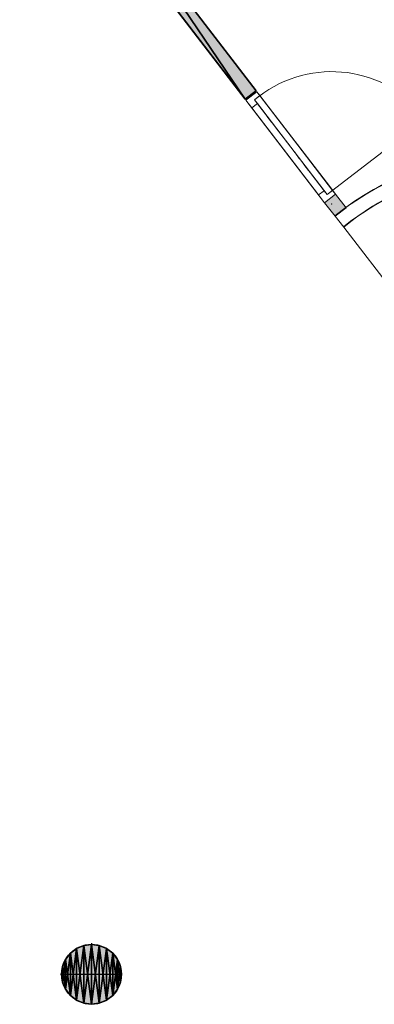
# Model space of a CAD drawing. Header units: inches. Extents: x 15 to 546804, y -66 to 267312.
# Tile 263 of 478: x 408342 to 410895, y 134840 to 141915. Entities that reach past the tile are written whole.
import ezdxf

# ---------------------------------------------------------------- set-up
doc = ezdxf.new("R2010")
doc.units = ezdxf.units.IN
doc.header["$MEASUREMENT"] = 0

msp = doc.modelspace()

# ---------------------------------------------------------------- hatches: boundary and pattern name
at = {"lineweight": 20}
h = msp.add_hatch(color=7, dxfattribs=at)
h.dxf.hatch_style = 1
h.paths.add_polyline_path([(408954, 142660.5), (409965.5, 141343.7), (410043.1, 141403.3), (409032.5, 142722.5)])
h = msp.add_hatch(color=7, dxfattribs=at)
h.dxf.hatch_style = 1
h.paths.add_polyline_path([(410616, 140661.1), (410536.7, 140600.2), (410610, 140504.8, -0.012533), (410689.2, 140565.8)])
h = msp.add_hatch(color=7, dxfattribs=at)
h.dxf.hatch_style = 1
h.paths.add_polyline_path([(408859.5, 135271.2), (408859.5, 135055.7), (409074.9, 135055.7, 0.414214)])
h.paths.add_polyline_path([(408859.5, 135271.2, 0.414214), (408644.1, 135055.7), (408859.5, 135055.7)])
h.paths.add_polyline_path([(408859.5, 135055.7), (408644.1, 135055.7, 0.414214), (408859.5, 134840.3)])
h.paths.add_polyline_path([(409074.9, 135055.7), (408859.5, 135055.7), (408859.5, 134840.3, 0.414214)])

# ---------------------------------------------------------------- linework, layer by layer
at = {"color": 7, "lineweight": 20}
for p, q in [((410043.1, 141403.3), (409032.5, 142722.5)), ((408954, 142660.5), (409965.5, 141343.7)), ((409965.5, 141343.7), (410043.1, 141403.3)), ((409970.7, 141336.9, 2500), (410050, 141397.9, 2500)), ((409970.7, 141336.9, 3000), (410050, 141397.9, 3000)), ((409970.7, 141336.9, 300), (410050, 141397.9, 300)), ((409970.7, 141336.9, 2500), (410050, 141397.9, 2500)), ((410031.7, 141339.6, 300), (410071.4, 141370.1, 300)), ((410031.7, 141339.6, 2465), (410071.4, 141370.1, 2465)), ((410031.7, 141339.6, 2465), (410063.4, 141364, 2465)), ((410031.7, 141339.6, 300), (410063.4, 141364, 300)), ((410050, 141397.9, 2500), (410092.7, 141342.3, 2500)), ((410050, 141397.9, 3000), (410050, 141397.9, 2500)), ((410616, 140661.1, 3000), (410050, 141397.9, 3000)), ((410071.4, 141370.1, 300), (410050, 141397.9, 300)), ((410050, 141397.9, 300), (410050, 141397.9, 2500)), ((410050, 141397.9, 2500), (410616, 140661.1, 2500)), ((410063.4, 141364, 300), (410063.4, 141364, 2465)), ((410071.4, 141370.1, 300), (410071.4, 141370.1, 2465)), ((410071.4, 141370.1, 2465), (410594.6, 140688.9, 2465)), ((409970.7, 141336.9, 2500), (410013.4, 141281.4, 2500)), ((410536.7, 140600.2, 3000), (409970.7, 141336.9, 3000)), ((409970.7, 141336.9, 3000), (409970.7, 141336.9, 2500)), ((410013.4, 141281.4, 300), (409970.7, 141336.9, 300)), ((409970.7, 141336.9, 300), (409970.7, 141336.9, 2500)), ((409970.7, 141336.9, 2500), (410536.7, 140600.2, 2500)), ((410013.4, 141281.4, 2430), (410053, 141311.9, 2430)), ((410013.4, 141281.4, 300), (410053, 141311.9, 300)), ((410031.7, 141339.6, 300), (410031.7, 141339.6, 2465)), ((410053, 141311.9, 300), (410031.7, 141339.6, 300)), ((410053, 141311.9, 2465), (410031.7, 141339.6, 2465)), ((410555, 140658.4, 300), (410031.7, 141339.6, 300)), ((410031.7, 141339.6, 300), (410031.7, 141339.6, 2465)), ((410031.7, 141339.6, 2465), (410555, 140658.4, 2465)), ((410053, 141311.9, 2930), (410053, 141311.9, 2500)), ((410533.7, 140686.2, 2930), (410053, 141311.9, 2930)), ((410053, 141311.9, 2500), (410533.7, 140686.2, 2500)), ((410053, 141311.9, 300), (410053, 141311.9, 2430)), ((410053, 141311.9, 2430), (410533.7, 140686.2, 2430)), ((410053, 141311.9, 2465), (410533.7, 140686.2, 2465)), ((410053, 141311.9, 2430), (410053, 141311.9, 2465)), ((410054.5, 141310, 1368.1), (410087.9, 141266.5, 1438.9)), ((410087.9, 141266.5, 1291.1), (410054.5, 141310, 1361.9)), ((410573.3, 140716.6, 2930), (410092.7, 141342.3, 2930)), ((410092.7, 141342.3, 2930), (410092.7, 141342.3, 2500)), ((410013.4, 141281.4, 2930), (410013.4, 141281.4, 2500)), ((410494, 140655.7, 2930), (410013.4, 141281.4, 2930)), ((410013.4, 141281.4, 300), (410013.4, 141281.4, 2430)), ((410013.4, 141281.4, 2430), (410494, 140655.7, 2430)), ((410121.2, 141223.1, 1509.7), (410154.6, 141179.7, 1580.5)), ((410154.6, 141179.7, 1149.5), (410121.2, 141223.1, 1220.3)), ((410586.7, 140682.8, 300), (411267.9, 141206.1, 300)), ((410188, 141136.2, 1651.3), (410221.3, 141092.8, 1722.1)), ((410221.3, 141092.8, 1007.9), (410188, 141136.2, 1078.7)), ((410254.7, 141049.4, 1792.9), (410288.1, 141005.9, 1863.7)), ((410288.1, 141005.9, 866.3), (410254.7, 141049.4, 937.1)), ((410321.4, 140962.5, 1934.5), (410354.8, 140919, 2005.2)), ((410354.8, 140919, 724.8), (410321.4, 140962.5, 795.5)), ((410388.2, 140875.6, 2076), (410421.5, 140832.2, 2146.8)), ((410421.5, 140832.2, 583.2), (410388.2, 140875.6, 654)), ((410454.9, 140788.7, 2217.6), (410488.3, 140745.3, 2288.4)), ((410488.3, 140745.3, 441.6), (410454.9, 140788.7, 512.4)), ((410494, 140655.7, 300), (410533.7, 140686.2, 300)), ((410494, 140655.7, 2430), (410533.7, 140686.2, 2430)), ((410494, 140655.7, 2500), (410494, 140655.7, 2930)), ((410494, 140655.7, 2500), (410536.7, 140600.2, 2500)), ((410536.7, 140600.2, 300), (410494, 140655.7, 300)), ((410494, 140655.7, 2430), (410494, 140655.7, 300)), ((410555, 140658.4, 300), (410521.6, 140701.9, 370.8)), ((410521.6, 140701.9, 2359.2), (410555, 140658.4, 2430)), ((410533.7, 140686.2, 2500), (410533.7, 140686.2, 2930)), ((410533.7, 140686.2, 2430), (410533.7, 140686.2, 300)), ((410533.7, 140686.2, 300), (410555, 140658.4, 300)), ((410533.7, 140686.2, 2465), (410555, 140658.4, 2465)), ((410533.7, 140686.2, 2430), (410533.7, 140686.2, 2465)), ((410616, 140661.1, 300), (410536.7, 140600.2, 300)), ((410616, 140661.1, 3000), (410536.7, 140600.2, 3000)), ((410536.7, 140600.2, 2500), (410616, 140661.1, 2500)), ((410536.7, 140600.2, 3000), (410616, 140661.1, 3000)), ((410536.7, 140600.2, 300), (410616, 140661.1, 300)), ((410536.7, 140600.2, 2500), (410616, 140661.1, 2500)), ((410555, 140658.4, 300), (410594.6, 140688.9, 300)), ((410555, 140658.4, 2465), (410594.6, 140688.9, 2465)), ((410555, 140658.4, 2465), (410586.7, 140682.8, 2465)), ((410555, 140658.4, 300), (410586.7, 140682.8, 300)), ((410555, 140658.4, 2465), (410555, 140658.4, 300)), ((410555, 140658.4, 2465), (410555, 140658.4, 300)), ((410573.3, 140716.6, 2500), (410616, 140661.1, 2500)), ((410573.3, 140716.6, 2500), (410573.3, 140716.6, 2930)), ((410586.7, 140682.8, 2465), (410586.7, 140682.8, 300)), ((410616, 140661.1, 300), (410594.6, 140688.9, 300)), ((410594.6, 140688.9, 2465), (410594.6, 140688.9, 300)), ((410690.9, 140563.5, 300), (410616, 140661.1, 300)), ((410690.9, 140563.5, 3000), (410616, 140661.1, 3000)), ((410616, 140661.1, 300), (410616, 140661.1, 3000)), ((410616, 140661.1, 2500), (410616, 140661.1, 3000)), ((410616, 140661.1, 2500), (410616, 140661.1, 300)), ((410869.6, 140683.4, 300), (410869.6, 140683.4, 4800)), ((410869.6, 140683.4, 4800), (410869.6, 140683.4, 4820)), ((410536.7, 140600.2, 300), (410611.6, 140502.6, 300)), ((410536.7, 140600.2, 3000), (410611.6, 140502.6, 3000)), ((410536.7, 140600.2, 300), (410536.7, 140600.2, 3000)), ((410536.7, 140600.2, 2500), (410536.7, 140600.2, 3000)), ((410536.7, 140600.2, 2500), (410536.7, 140600.2, 300)), ((410611.6, 140502.6, 300), (410690.9, 140563.5, 300)), ((410611.6, 140502.6, 3000), (410690.9, 140563.5, 3000)), ((410690.9, 140563.5, 300), (410690.9, 140563.5, 3000)), ((410694.5, 140569.7, 300), (410694.5, 140569.7, 4800)), ((410694.5, 140569.7, 4800), (410694.5, 140569.7, 4820)), ((410611.6, 140502.6, 300), (410674.6, 140424.9, 300)), ((410611.6, 140502.6, 3800), (410611.6, 140502.6, 4800)), ((410611.6, 140502.6, 300), (410611.6, 140502.6, 3800)), ((410611.6, 140502.6, 3800), (410674.6, 140424.9, 3800)), ((410611.6, 140502.6, 4800), (410674.6, 140424.9, 4800)), ((410611.6, 140502.6, 300), (410611.6, 140502.6, 3000)), ((410611.6, 140502.6, 4800), (410674.6, 140424.9, 4800)), ((410611.6, 140502.6, 4820), (410674.6, 140424.9, 4820)), ((410611.6, 140502.6, 4800), (410611.6, 140502.6, 4820)), ((410753.3, 140488.7, 4800), (410753.3, 140488.7, 300)), ((410753.3, 140488.7, 4800), (410753.3, 140488.7, 4820)), ((410674.6, 140424.9, 3800), (410674.6, 140424.9, 4800)), ((410674.6, 140424.9, 300), (410674.6, 140424.9, 3800)), ((410674.6, 140424.9, 3000), (412980.9, 137422.7, 3000)), ((410674.6, 140424.9, 4800), (410674.6, 140424.9, 4820))]:
    msp.add_line(p, q, dxfattribs=at)
at = {"color": 7}
for p, q in [((410044.8, 141404.6, 300), (409032.5, 142722.5, 300)), ((410044.8, 141404.6, 3000), (409032.5, 142722.5, 3000)), ((408953.2, 142661.6, 300), (409965.5, 141343.7, 300)), ((408953.2, 142661.6, 3000), (409965.5, 141343.7, 3000)), ((409965.5, 141343.7, 300), (410044.8, 141404.6, 300)), ((409965.5, 141343.7, 3000), (410044.8, 141404.6, 3000)), ((410044.8, 141404.6, 300), (410044.8, 141404.6, 3000)), ((409965.5, 141343.7, 300), (409965.5, 141343.7, 3000)), ((408859.5, 135278.7, 0), (408859.5, 135271.2, 0)), ((408707.2, 135208.1, 0), (408707.2, 135208.1, 7000)), ((408751.8, 135242.3, 0), (408751.8, 135242.3, 7000)), ((408803.8, 135263.8, 0), (408803.8, 135263.8, 7000)), ((408859.5, 135271.2, 0), (408859.5, 135271.2, 7000)), ((408859.5, 135271.2, 0), (408859.5, 134840.3, 0)), ((408915.3, 135263.8, 0), (408915.3, 135263.8, 7000)), ((408967.2, 135242.3, 0), (408967.2, 135242.3, 7000)), ((409011.8, 135208.1, 0), (409011.8, 135208.1, 7000)), ((408672.9, 135163.4, 0), (408672.9, 135163.4, 7000)), ((409046.1, 135163.4, 0), (409046.1, 135163.4, 7000)), ((408651.4, 135111.5, 0), (408651.4, 135111.5, 7000)), ((409067.6, 135111.5, 0), (409067.6, 135111.5, 7000)), ((408636.5, 135055.7, 0), (408644.1, 135055.7, 0)), ((408644.1, 135055.7, 0), (408644.1, 135055.7, 7000)), ((408644.1, 135055.7, 0), (409074.9, 135055.7, 0)), ((408651.4, 135000, 0), (408651.4, 135000, 7000)), ((409067.6, 135000, 0), (409067.6, 135000, 7000)), ((409074.9, 135055.7, 0), (409074.9, 135055.7, 7000)), ((408672.9, 134948, 0), (408672.9, 134948, 7000)), ((409046.1, 134948, 0), (409046.1, 134948, 7000)), ((408707.2, 134903.4, 0), (408707.2, 134903.4, 7000)), ((408751.8, 134869.2, 0), (408751.8, 134869.2, 7000)), ((408967.2, 134869.2, 0), (408967.2, 134869.2, 7000)), ((409011.8, 134903.4, 0), (409011.8, 134903.4, 7000)), ((408803.8, 134847.6, 0), (408803.8, 134847.6, 7000)), ((408859.5, 134840.3, 0), (408859.5, 134840.3, 7000)), ((408915.3, 134847.6, 0), (408915.3, 134847.6, 7000))]:
    msp.add_line(p, q, dxfattribs=at)
for centre in [(408859.5, 135055.7, 7000), (408859.5, 135055.7, 0)]:
    msp.add_circle(centre, 215.4, dxfattribs=at)
at = {"color": 7, "lineweight": 20}
for centre, radius, start, end in [((411867.1, 138955.7, 300), 1995, 337.89007, 129.06322), ((411867.1, 138955.7, 4800), 1995, 306.00005, 129.06322), ((411867.1, 138955.7, 4800), 1995, 306.00005, 129.06322), ((411867.1, 138955.7, 4820), 1995, 306.00005, 129.06322), ((411867.1, 138955.7, 300), 1894.9, 306.00005, 129.06655), ((411867.1, 138955.7, 4800), 1894.9, 306.00005, 129.06655), ((411867.1, 138955.7, 4800), 1894.9, 306.00005, 129.06655), ((411867.1, 138955.7, 4820), 1894.9, 306.00005, 129.06655)]:
    msp.add_arc(centre, radius, start, end, dxfattribs=at)
at = {"color": 7, "lineweight": 20, "extrusion": (5.45071e-13, -6.72456e-13, -1)}
msp.add_arc((-411867.5, 138954.4, -3000), 1893.6, 50.94829, 233.98721, dxfattribs=at)
at = {"color": 7, "lineweight": 20, "extrusion": (0, 0, -1)}
for centre in [(410586.7, 140682.8, 300), (410586.7, 140682.8)]:
    msp.add_ellipse(centre, major_axis=(681.6, 523.6), ratio=0.999391, start_param=-1.570796, end_param=0, dxfattribs=at)
at = {"color": 7, "lineweight": 20}
msp.add_point((410586.4, 140589.9), dxfattribs=at)
for points, invisible_edges in [([(414067.1, 156655.7, 300), (401067.1, 139805.7, 300), (401067.1, 156655.7, 300)], 1), ([(401067.1, 139805.7, 300), (414067.1, 156655.7, 300), (404282.1, 139805.7, 300)], 3), ([(409970.7, 141336.9, 2500), (410050, 141397.9, 300), (409970.7, 141336.9, 300)], 1), ([(410050, 141397.9, 300), (409970.7, 141336.9, 2500), (410050, 141397.9, 2500)], 1), ([(410536.7, 140600.2, 2500), (410050, 141397.9, 2500), (409970.7, 141336.9, 2500)], 1), ([(410071.4, 141370.1, 300), (409970.7, 141336.9, 300), (410050, 141397.9, 300)], 1), ([(409970.7, 141336.9, 3000), (410616, 140661.1, 3000), (410050, 141397.9, 3000)], 1), ([(410050, 141397.9, 3000), (409970.7, 141336.9, 2500), (409970.7, 141336.9, 3000)], 1), ([(409970.7, 141336.9, 2500), (410050, 141397.9, 3000), (410050, 141397.9, 2500)], 1), ([(409970.7, 141336.9, 300), (410071.4, 141370.1, 300), (410031.7, 141339.6, 300)], 13), ([(410071.4, 141370.1, 300), (410031.7, 141339.6, 2465), (410031.7, 141339.6, 300)], 1), ([(410031.7, 141339.6, 2465), (410071.4, 141370.1, 300), (410071.4, 141370.1, 2465)], 1), ([(410594.6, 140688.9, 2465), (410031.7, 141339.6, 2465), (410071.4, 141370.1, 2465)], 1), ([(410063.4, 141364, 2465), (410031.7, 141339.6, 300), (410031.7, 141339.6, 2465)], 1), ([(410031.7, 141339.6, 300), (410063.4, 141364, 2465), (410063.4, 141364, 300)], 1), ([(410050, 141397.9, 2500), (410071.4, 141370.1, 300), (410050, 141397.9, 300)], 1), ([(410071.4, 141370.1, 300), (410050, 141397.9, 2500), (410071.4, 141370.1, 2465)], 3), ([(410071.4, 141370.1, 2465), (410050, 141397.9, 2500), (410594.6, 140688.9, 2465)], 3), ([(410616, 140661.1, 2500), (410594.6, 140688.9, 2465), (410050, 141397.9, 2500)], 3), ([(410050, 141397.9, 2500), (410536.7, 140600.2, 2500), (410616, 140661.1, 2500)], 1), ([(410050, 141397.9, 2500), (410092.7, 141342.3, 2930), (410092.7, 141342.3, 2500)], 1), ([(410092.7, 141342.3, 2930), (410050, 141397.9, 2500), (410050, 141397.9, 3000)], 13), ([(410092.7, 141342.3, 2930), (410050, 141397.9, 3000), (410573.3, 140716.6, 2930)], 3), ([(410616, 140661.1, 3000), (410573.3, 140716.6, 2930), (410050, 141397.9, 3000)], 3), ([(409970.7, 141336.9, 300), (410031.7, 141339.6, 300), (410013.4, 141281.4, 300)], 3), ([(410013.4, 141281.4, 2430), (409970.7, 141336.9, 300), (410013.4, 141281.4, 300)], 1), ([(409970.7, 141336.9, 300), (410013.4, 141281.4, 2430), (409970.7, 141336.9, 2500)], 3), ([(409970.7, 141336.9, 2500), (410013.4, 141281.4, 2430), (410536.7, 140600.2, 2500)], 3), ([(410616, 140661.1, 3000), (409970.7, 141336.9, 3000), (410536.7, 140600.2, 3000)], 1), ([(410013.4, 141281.4, 2930), (409970.7, 141336.9, 2500), (410013.4, 141281.4, 2500)], 1), ([(409970.7, 141336.9, 2500), (410013.4, 141281.4, 2930), (409970.7, 141336.9, 3000)], 3), ([(409970.7, 141336.9, 3000), (410013.4, 141281.4, 2930), (410536.7, 140600.2, 3000)], 3), ([(410013.4, 141281.4, 300), (410031.7, 141339.6, 300), (410053, 141311.9, 300)], 1), ([(410053, 141311.9, 300), (410013.4, 141281.4, 2430), (410013.4, 141281.4, 300)], 1), ([(410013.4, 141281.4, 2430), (410053, 141311.9, 300), (410053, 141311.9, 2430)], 1), ([(410533.7, 140686.2, 2430), (410013.4, 141281.4, 2430), (410053, 141311.9, 2430)], 1), ([(410555, 140658.4, 2465), (410031.7, 141339.6, 300), (410555, 140658.4, 300)], 1), ([(410031.7, 141339.6, 300), (410555, 140658.4, 2465), (410031.7, 141339.6, 2465)], 1), ([(410031.7, 141339.6, 2465), (410053, 141311.9, 300), (410031.7, 141339.6, 300)], 1), ([(410053, 141311.9, 300), (410031.7, 141339.6, 2465), (410053, 141311.9, 2430)], 3), ([(410053, 141311.9, 2430), (410031.7, 141339.6, 2465), (410053, 141311.9, 2465)], 1), ([(410031.7, 141339.6, 2465), (410594.6, 140688.9, 2465), (410053, 141311.9, 2465)], 3), ([(410053, 141311.9, 2465), (410533.7, 140686.2, 2430), (410053, 141311.9, 2430)], 1), ([(410533.7, 140686.2, 2430), (410053, 141311.9, 2465), (410533.7, 140686.2, 2465)], 1), ([(410053, 141311.9, 2465), (410594.6, 140688.9, 2465), (410533.7, 140686.2, 2465)], 3), ([(410533.7, 140686.2, 2930), (410053, 141311.9, 2500), (410533.7, 140686.2, 2500)], 1), ([(410053, 141311.9, 2500), (410533.7, 140686.2, 2930), (410053, 141311.9, 2930)], 1), ([(410494, 140655.7, 2430), (410536.7, 140600.2, 2500), (410013.4, 141281.4, 2430)], 3), ([(410013.4, 141281.4, 2430), (410533.7, 140686.2, 2430), (410494, 140655.7, 2430)], 1), ([(410494, 140655.7, 2930), (410536.7, 140600.2, 3000), (410013.4, 141281.4, 2930)], 3), ([(410869.6, 140683.4, 4800), (411055.7, 140778.2, 300), (410869.6, 140683.4, 300)], 1), ([(411055.7, 140778.2, 300), (410869.6, 140683.4, 4800), (411055.7, 140778.2, 4800)], 1), ([(410869.6, 140683.4, 4800), (410919.7, 140596.7, 4800), (411055.7, 140778.2, 4800)], 3), ([(410919.7, 140596.7, 300), (410869.6, 140683.4, 300), (411055.7, 140778.2, 300)], 13), ([(410869.6, 140683.4, 4820), (411055.7, 140778.2, 4800), (410869.6, 140683.4, 4800)], 1), ([(411055.7, 140778.2, 4800), (410869.6, 140683.4, 4820), (411055.7, 140778.2, 4820)], 1), ([(410494, 140655.7, 2430), (410533.7, 140686.2, 300), (410494, 140655.7, 300)], 1), ([(410533.7, 140686.2, 300), (410494, 140655.7, 2430), (410533.7, 140686.2, 2430)], 1), ([(410555, 140658.4, 300), (410494, 140655.7, 300), (410533.7, 140686.2, 300)], 1), ([(410494, 140655.7, 300), (410555, 140658.4, 300), (410536.7, 140600.2, 300)], 3), ([(410536.7, 140600.2, 2500), (410494, 140655.7, 300), (410536.7, 140600.2, 300)], 1), ([(410494, 140655.7, 300), (410536.7, 140600.2, 2500), (410494, 140655.7, 2430)], 3), ([(410536.7, 140600.2, 3000), (410494, 140655.7, 2500), (410536.7, 140600.2, 2500)], 1), ([(410494, 140655.7, 2500), (410536.7, 140600.2, 3000), (410494, 140655.7, 2930)], 3), ([(410533.7, 140686.2, 2465), (410594.6, 140688.9, 2465), (410555, 140658.4, 2465)], 1), ([(410533.7, 140686.2, 2430), (410555, 140658.4, 300), (410533.7, 140686.2, 300)], 1), ([(410555, 140658.4, 300), (410533.7, 140686.2, 2430), (410555, 140658.4, 2465)], 3), ([(410555, 140658.4, 2465), (410533.7, 140686.2, 2430), (410533.7, 140686.2, 2465)], 1), ([(410616, 140661.1, 300), (410536.7, 140600.2, 2500), (410536.7, 140600.2, 300)], 1), ([(410536.7, 140600.2, 2500), (410616, 140661.1, 300), (410616, 140661.1, 2500)], 1), ([(410536.7, 140600.2, 300), (410555, 140658.4, 300), (410616, 140661.1, 300)], 3), ([(410616, 140661.1, 2500), (410536.7, 140600.2, 3000), (410536.7, 140600.2, 2500)], 1), ([(410536.7, 140600.2, 3000), (410616, 140661.1, 2500), (410616, 140661.1, 3000)], 1), ([(410536.7, 140600.2, 3000), (410616, 140661.1, 300), (410536.7, 140600.2, 300)], 1), ([(410616, 140661.1, 300), (410536.7, 140600.2, 3000), (410616, 140661.1, 3000)], 1), ([(410611.6, 140502.6, 3000), (410616, 140661.1, 3000), (410536.7, 140600.2, 3000)], 1), ([(410616, 140661.1, 300), (410611.6, 140502.6, 300), (410536.7, 140600.2, 300)], 1), ([(410555, 140658.4, 2465), (410594.6, 140688.9, 300), (410555, 140658.4, 300)], 1), ([(410594.6, 140688.9, 300), (410555, 140658.4, 2465), (410594.6, 140688.9, 2465)], 1), ([(410616, 140661.1, 300), (410555, 140658.4, 300), (410594.6, 140688.9, 300)], 1), ([(410586.7, 140682.8, 300), (410555, 140658.4, 2465), (410555, 140658.4, 300)], 1), ([(410555, 140658.4, 2465), (410586.7, 140682.8, 300), (410586.7, 140682.8, 2465)], 1), ([(410573.3, 140716.6, 2930), (410616, 140661.1, 2500), (410573.3, 140716.6, 2500)], 1), ([(410616, 140661.1, 2500), (410573.3, 140716.6, 2930), (410616, 140661.1, 3000)], 3), ([(410594.6, 140688.9, 2465), (410616, 140661.1, 300), (410594.6, 140688.9, 300)], 1), ([(410616, 140661.1, 300), (410594.6, 140688.9, 2465), (410616, 140661.1, 2500)], 3), ([(410616, 140661.1, 3000), (410611.6, 140502.6, 3000), (410690.9, 140563.5, 3000)], 1), ([(410611.6, 140502.6, 300), (410616, 140661.1, 300), (410690.9, 140563.5, 300)], 1), ([(410690.9, 140563.5, 3000), (410616, 140661.1, 300), (410616, 140661.1, 3000)], 1), ([(410616, 140661.1, 300), (410690.9, 140563.5, 3000), (410690.9, 140563.5, 300)], 1), ([(410694.5, 140569.7, 4800), (410869.6, 140683.4, 300), (410694.5, 140569.7, 300)], 1), ([(410869.6, 140683.4, 300), (410694.5, 140569.7, 4800), (410869.6, 140683.4, 4800)], 1), ([(410694.5, 140569.7, 4800), (410753.3, 140488.7, 4800), (410869.6, 140683.4, 4800)], 3), ([(410753.3, 140488.7, 300), (410694.5, 140569.7, 300), (410869.6, 140683.4, 300)], 13), ([(410694.5, 140569.7, 4820), (410869.6, 140683.4, 4800), (410694.5, 140569.7, 4800)], 1), ([(410869.6, 140683.4, 4800), (410694.5, 140569.7, 4820), (410869.6, 140683.4, 4820)], 1), ([(410869.6, 140683.4, 4800), (410753.3, 140488.7, 4800), (410919.7, 140596.7, 4800)], 13), ([(410753.3, 140488.7, 300), (410869.6, 140683.4, 300), (410919.7, 140596.7, 300)], 3), ([(410611.6, 140502.6, 300), (410536.7, 140600.2, 3000), (410536.7, 140600.2, 300)], 1), ([(410536.7, 140600.2, 3000), (410611.6, 140502.6, 300), (410611.6, 140502.6, 3000)], 1), ([(410919.7, 140596.7, 4800), (410753.3, 140488.7, 300), (410919.7, 140596.7, 300)], 1), ([(410753.3, 140488.7, 300), (410919.7, 140596.7, 4800), (410753.3, 140488.7, 4800)], 1), ([(410919.7, 140596.7, 4820), (410753.3, 140488.7, 4800), (410919.7, 140596.7, 4800)], 1), ([(410753.3, 140488.7, 4800), (410919.7, 140596.7, 4820), (410753.3, 140488.7, 4820)], 1), ([(410611.6, 140502.6, 3800), (410694.5, 140569.7, 300), (410611.6, 140502.6, 300)], 1), ([(410694.5, 140569.7, 300), (410611.6, 140502.6, 3800), (410694.5, 140569.7, 4800)], 3), ([(410694.5, 140569.7, 4800), (410611.6, 140502.6, 3800), (410611.6, 140502.6, 4800)], 1), ([(410674.6, 140424.9, 4800), (410694.5, 140569.7, 4800), (410611.6, 140502.6, 4800)], 1), ([(410694.5, 140569.7, 300), (410674.6, 140424.9, 300), (410611.6, 140502.6, 300)], 1), ([(410611.6, 140502.6, 4820), (410694.5, 140569.7, 4800), (410611.6, 140502.6, 4800)], 1), ([(410694.5, 140569.7, 4800), (410611.6, 140502.6, 4820), (410694.5, 140569.7, 4820)], 1), ([(410690.9, 140563.5, 3000), (410611.6, 140502.6, 300), (410690.9, 140563.5, 300)], 1), ([(410611.6, 140502.6, 300), (410690.9, 140563.5, 3000), (410611.6, 140502.6, 3000)], 1), ([(410694.5, 140569.7, 4800), (410674.6, 140424.9, 4800), (410753.3, 140488.7, 4800)], 13), ([(410674.6, 140424.9, 300), (410694.5, 140569.7, 300), (410753.3, 140488.7, 300)], 3), ([(410611.6, 140502.6, 3800), (410674.6, 140424.9, 300), (410674.6, 140424.9, 3800)], 1), ([(410674.6, 140424.9, 300), (410611.6, 140502.6, 3800), (410611.6, 140502.6, 300)], 1), ([(410611.6, 140502.6, 4800), (410674.6, 140424.9, 3800), (410674.6, 140424.9, 4800)], 1), ([(410674.6, 140424.9, 3800), (410611.6, 140502.6, 4800), (410611.6, 140502.6, 3800)], 1), ([(410611.6, 140502.6, 4820), (410674.6, 140424.9, 4800), (410674.6, 140424.9, 4820)], 1), ([(410674.6, 140424.9, 4800), (410611.6, 140502.6, 4820), (410611.6, 140502.6, 4800)], 1), ([(410753.3, 140488.7, 4800), (410674.6, 140424.9, 300), (410753.3, 140488.7, 300)], 1), ([(410674.6, 140424.9, 300), (410753.3, 140488.7, 4800), (410674.6, 140424.9, 3800)], 3), ([(410674.6, 140424.9, 3800), (410753.3, 140488.7, 4800), (410674.6, 140424.9, 4800)], 1), ([(410753.3, 140488.7, 4820), (410674.6, 140424.9, 4800), (410753.3, 140488.7, 4800)], 1), ([(410674.6, 140424.9, 4800), (410753.3, 140488.7, 4820), (410674.6, 140424.9, 4820)], 1)]:
    msp.add_3dface(points, dxfattribs=dict(at, invisible_edges=invisible_edges))

# ---------------------------------------------------------------- meshes
at = {"color": 7}
mesh = msp.add_polyface(dxfattribs=at)
corners = [(409965.5, 141343.7, 300), (409032.5, 142722.5, 300), (410044.8, 141404.6, 300), (408953.2, 142661.6, 300)]
mesh.append_faces([[corners[k] for k in face] for face in [(0, 1, 2), (1, 0, 3)]], dxfattribs={"vtx0": -1, "color": 7})
mesh = msp.add_polyface(dxfattribs=at)
corners = [(409032.5, 142722.5, 3000), (409965.5, 141343.7, 3000), (410044.8, 141404.6, 3000), (408953.2, 142661.6, 3000)]
mesh.append_faces([[corners[k] for k in face] for face in [(0, 1, 2), (1, 0, 3)]], dxfattribs={"vtx0": -1, "color": 7})
mesh = msp.add_polyface(dxfattribs=at)
corners = [(410044.8, 141404.6, 3000), (409032.5, 142722.5, 300), (409032.5, 142722.5, 3000), (410044.8, 141404.6, 300)]
mesh.append_faces([[corners[k] for k in face] for face in [(0, 1, 2), (1, 0, 3)]], dxfattribs={"vtx0": -1, "color": 7})
mesh = msp.add_polyface(dxfattribs=at)
corners = [(409965.5, 141343.7, 300), (408953.2, 142661.6, 3000), (408953.2, 142661.6, 300), (409965.5, 141343.7, 3000)]
mesh.append_faces([[corners[k] for k in face] for face in [(0, 1, 2), (1, 0, 3)]], dxfattribs={"vtx0": -1, "color": 7})
mesh = msp.add_polyface(dxfattribs=at)
corners = [(410044.8, 141404.6, 3000), (409965.5, 141343.7, 300), (410044.8, 141404.6, 300), (409965.5, 141343.7, 3000)]
mesh.append_faces([[corners[k] for k in face] for face in [(0, 1, 2), (1, 0, 3)]], dxfattribs={"vtx0": -1, "color": 7})
mesh = msp.add_polyface(dxfattribs=at)
corners = [(408651.4, 135000, 7000), (408651.4, 135111.5, 7000), (408644.1, 135055.7, 7000), (408672.9, 134948, 7000), (408672.9, 135163.4, 7000), (408707.2, 134903.4, 7000), (408707.2, 135208.1, 7000), (408751.8, 134869.2, 7000), (408751.8, 135242.3, 7000), (408803.8, 134847.6, 7000), (408803.8, 135263.8, 7000), (408859.5, 134840.3, 7000), (408859.5, 135271.2, 7000), (408915.3, 134847.6, 7000), (408915.3, 135263.8, 7000), (408967.2, 134869.2, 7000), (408967.2, 135242.3, 7000), (409011.8, 134903.4, 7000), (409011.8, 135208.1, 7000), (409046.1, 134948, 7000), (409046.1, 135163.4, 7000), (409067.6, 135000, 7000), (409067.6, 135111.5, 7000), (409074.9, 135055.7, 7000)]
mesh.append_faces([[corners[k] for k in face] for face in [(0, 1, 2), (22, 21, 23)]], dxfattribs={"vtx0": -1, "color": 7})
mesh.append_faces([[corners[k] for k in face] for face in [(1, 3, 4), (4, 5, 6), (6, 7, 8), (8, 9, 10), (10, 11, 12), (12, 13, 14), (14, 15, 16), (16, 17, 18), (18, 19, 20), (20, 21, 22)]], dxfattribs={"vtx0": -1, "vtx1": -1, "color": 7})
mesh.append_faces([[corners[k] for k in face] for face in [(1, 0, 3), (4, 3, 5), (6, 5, 7), (8, 7, 9), (10, 9, 11), (12, 11, 13), (14, 13, 15), (16, 15, 17), (18, 17, 19), (20, 19, 21)]], dxfattribs={"vtx0": -1, "vtx2": -1, "color": 7})
mesh = msp.add_polyface(dxfattribs=at)
corners = [(408651.4, 135111.5, 0), (408651.4, 135000, 0), (408644.1, 135055.7, 0), (408672.9, 135163.4, 0), (408672.9, 134948, 0), (408707.2, 135208.1, 0), (408707.2, 134903.4, 0), (408751.8, 135242.3, 0), (408751.8, 134869.2, 0), (408803.8, 135263.8, 0), (408803.8, 134847.6, 0), (408859.5, 135271.2, 0), (408859.5, 134840.3, 0), (408915.3, 135263.8, 0), (408915.3, 134847.6, 0), (408967.2, 135242.3, 0), (408967.2, 134869.2, 0), (409011.8, 135208.1, 0), (409011.8, 134903.4, 0), (409046.1, 135163.4, 0), (409046.1, 134948, 0), (409067.6, 135111.5, 0), (409067.6, 135000, 0), (409074.9, 135055.7, 0)]
mesh.append_faces([[corners[k] for k in face] for face in [(0, 1, 2), (22, 21, 23)]], dxfattribs={"vtx0": -1, "color": 7})
mesh.append_faces([[corners[k] for k in face] for face in [(1, 3, 4), (4, 5, 6), (6, 7, 8), (8, 9, 10), (10, 11, 12), (12, 13, 14), (14, 15, 16), (16, 17, 18), (18, 19, 20), (20, 21, 22)]], dxfattribs={"vtx0": -1, "vtx1": -1, "color": 7})
mesh.append_faces([[corners[k] for k in face] for face in [(1, 0, 3), (4, 3, 5), (6, 5, 7), (8, 7, 9), (10, 9, 11), (12, 11, 13), (14, 13, 15), (16, 15, 17), (18, 17, 19), (20, 19, 21)]], dxfattribs={"vtx0": -1, "vtx2": -1, "color": 7})
mesh = msp.add_polyface(dxfattribs=at)
corners = [(408707.2, 135208.1, 7000), (408672.9, 135163.4, 0), (408672.9, 135163.4, 7000), (408707.2, 135208.1, 0)]
mesh.append_faces([[corners[k] for k in face] for face in [(0, 1, 2), (1, 0, 3)]], dxfattribs={"vtx0": -1, "color": 7})
mesh = msp.add_polyface(dxfattribs=at)
corners = [(408707.2, 135208.1, 7000), (408751.8, 135242.3, 0), (408707.2, 135208.1, 0), (408751.8, 135242.3, 7000)]
mesh.append_faces([[corners[k] for k in face] for face in [(0, 1, 2), (1, 0, 3)]], dxfattribs={"vtx0": -1, "color": 7})
mesh = msp.add_polyface(dxfattribs=at)
corners = [(408751.8, 135242.3, 7000), (408803.8, 135263.8, 0), (408751.8, 135242.3, 0), (408803.8, 135263.8, 7000)]
mesh.append_faces([[corners[k] for k in face] for face in [(0, 1, 2), (1, 0, 3)]], dxfattribs={"vtx0": -1, "color": 7})
mesh = msp.add_polyface(dxfattribs=at)
corners = [(408803.8, 135263.8, 7000), (408859.5, 135271.2, 0), (408803.8, 135263.8, 0), (408859.5, 135271.2, 7000)]
mesh.append_faces([[corners[k] for k in face] for face in [(0, 1, 2), (1, 0, 3)]], dxfattribs={"vtx0": -1, "color": 7})
mesh = msp.add_polyface(dxfattribs=at)
corners = [(408859.5, 135271.2, 7000), (408915.3, 135263.8, 0), (408859.5, 135271.2, 0), (408915.3, 135263.8, 7000)]
mesh.append_faces([[corners[k] for k in face] for face in [(0, 1, 2), (1, 0, 3)]], dxfattribs={"vtx0": -1, "color": 7})
mesh = msp.add_polyface(dxfattribs=at)
corners = [(408915.3, 135263.8, 7000), (408967.2, 135242.3, 0), (408915.3, 135263.8, 0), (408967.2, 135242.3, 7000)]
mesh.append_faces([[corners[k] for k in face] for face in [(0, 1, 2), (1, 0, 3)]], dxfattribs={"vtx0": -1, "color": 7})
mesh = msp.add_polyface(dxfattribs=at)
corners = [(408967.2, 135242.3, 7000), (409011.8, 135208.1, 0), (408967.2, 135242.3, 0), (409011.8, 135208.1, 7000)]
mesh.append_faces([[corners[k] for k in face] for face in [(0, 1, 2), (1, 0, 3)]], dxfattribs={"vtx0": -1, "color": 7})
mesh = msp.add_polyface(dxfattribs=at)
corners = [(409011.8, 135208.1, 0), (409046.1, 135163.4, 7000), (409046.1, 135163.4, 0), (409011.8, 135208.1, 7000)]
mesh.append_faces([[corners[k] for k in face] for face in [(0, 1, 2), (1, 0, 3)]], dxfattribs={"vtx0": -1, "color": 7})
mesh = msp.add_polyface(dxfattribs=at)
corners = [(408672.9, 135163.4, 7000), (408651.4, 135111.5, 0), (408651.4, 135111.5, 7000), (408672.9, 135163.4, 0)]
mesh.append_faces([[corners[k] for k in face] for face in [(0, 1, 2), (1, 0, 3)]], dxfattribs={"vtx0": -1, "color": 7})
mesh = msp.add_polyface(dxfattribs=at)
corners = [(409046.1, 135163.4, 0), (409067.6, 135111.5, 7000), (409067.6, 135111.5, 0), (409046.1, 135163.4, 7000)]
mesh.append_faces([[corners[k] for k in face] for face in [(0, 1, 2), (1, 0, 3)]], dxfattribs={"vtx0": -1, "color": 7})
mesh = msp.add_polyface(dxfattribs=at)
corners = [(408651.4, 135111.5, 7000), (408644.1, 135055.7, 0), (408644.1, 135055.7, 7000), (408651.4, 135111.5, 0)]
mesh.append_faces([[corners[k] for k in face] for face in [(0, 1, 2), (1, 0, 3)]], dxfattribs={"vtx0": -1, "color": 7})
mesh = msp.add_polyface(dxfattribs=at)
corners = [(409067.6, 135111.5, 0), (409074.9, 135055.7, 7000), (409074.9, 135055.7, 0), (409067.6, 135111.5, 7000)]
mesh.append_faces([[corners[k] for k in face] for face in [(0, 1, 2), (1, 0, 3)]], dxfattribs={"vtx0": -1, "color": 7})
mesh = msp.add_polyface(dxfattribs=at)
corners = [(408644.1, 135055.7, 7000), (408651.4, 135000, 0), (408651.4, 135000, 7000), (408644.1, 135055.7, 0)]
mesh.append_faces([[corners[k] for k in face] for face in [(0, 1, 2), (1, 0, 3)]], dxfattribs={"vtx0": -1, "color": 7})
mesh = msp.add_polyface(dxfattribs=at)
corners = [(408651.4, 135000, 7000), (408672.9, 134948, 0), (408672.9, 134948, 7000), (408651.4, 135000, 0)]
mesh.append_faces([[corners[k] for k in face] for face in [(0, 1, 2), (1, 0, 3)]], dxfattribs={"vtx0": -1, "color": 7})
mesh = msp.add_polyface(dxfattribs=at)
corners = [(409067.6, 135000, 0), (409046.1, 134948, 7000), (409046.1, 134948, 0), (409067.6, 135000, 7000)]
mesh.append_faces([[corners[k] for k in face] for face in [(0, 1, 2), (1, 0, 3)]], dxfattribs={"vtx0": -1, "color": 7})
mesh = msp.add_polyface(dxfattribs=at)
corners = [(409074.9, 135055.7, 0), (409067.6, 135000, 7000), (409067.6, 135000, 0), (409074.9, 135055.7, 7000)]
mesh.append_faces([[corners[k] for k in face] for face in [(0, 1, 2), (1, 0, 3)]], dxfattribs={"vtx0": -1, "color": 7})
mesh = msp.add_polyface(dxfattribs=at)
corners = [(408672.9, 134948, 7000), (408707.2, 134903.4, 0), (408707.2, 134903.4, 7000), (408672.9, 134948, 0)]
mesh.append_faces([[corners[k] for k in face] for face in [(0, 1, 2), (1, 0, 3)]], dxfattribs={"vtx0": -1, "color": 7})
mesh = msp.add_polyface(dxfattribs=at)
corners = [(409046.1, 134948, 0), (409011.8, 134903.4, 7000), (409011.8, 134903.4, 0), (409046.1, 134948, 7000)]
mesh.append_faces([[corners[k] for k in face] for face in [(0, 1, 2), (1, 0, 3)]], dxfattribs={"vtx0": -1, "color": 7})
mesh = msp.add_polyface(dxfattribs=at)
corners = [(408751.8, 134869.2, 7000), (408707.2, 134903.4, 0), (408751.8, 134869.2, 0), (408707.2, 134903.4, 7000)]
mesh.append_faces([[corners[k] for k in face] for face in [(0, 1, 2), (1, 0, 3)]], dxfattribs={"vtx0": -1, "color": 7})
mesh = msp.add_polyface(dxfattribs=at)
corners = [(408803.8, 134847.6, 7000), (408751.8, 134869.2, 0), (408803.8, 134847.6, 0), (408751.8, 134869.2, 7000)]
mesh.append_faces([[corners[k] for k in face] for face in [(0, 1, 2), (1, 0, 3)]], dxfattribs={"vtx0": -1, "color": 7})
mesh = msp.add_polyface(dxfattribs=at)
corners = [(408967.2, 134869.2, 7000), (408915.3, 134847.6, 0), (408967.2, 134869.2, 0), (408915.3, 134847.6, 7000)]
mesh.append_faces([[corners[k] for k in face] for face in [(0, 1, 2), (1, 0, 3)]], dxfattribs={"vtx0": -1, "color": 7})
mesh = msp.add_polyface(dxfattribs=at)
corners = [(409011.8, 134903.4, 7000), (408967.2, 134869.2, 0), (409011.8, 134903.4, 0), (408967.2, 134869.2, 7000)]
mesh.append_faces([[corners[k] for k in face] for face in [(0, 1, 2), (1, 0, 3)]], dxfattribs={"vtx0": -1, "color": 7})
mesh = msp.add_polyface(dxfattribs=at)
corners = [(408859.5, 134840.3, 7000), (408803.8, 134847.6, 0), (408859.5, 134840.3, 0), (408803.8, 134847.6, 7000)]
mesh.append_faces([[corners[k] for k in face] for face in [(0, 1, 2), (1, 0, 3)]], dxfattribs={"vtx0": -1, "color": 7})
mesh = msp.add_polyface(dxfattribs=at)
corners = [(408915.3, 134847.6, 7000), (408859.5, 134840.3, 0), (408915.3, 134847.6, 0), (408859.5, 134840.3, 7000)]
mesh.append_faces([[corners[k] for k in face] for face in [(0, 1, 2), (1, 0, 3)]], dxfattribs={"vtx0": -1, "color": 7})

doc.saveas('drawing.dxf')
